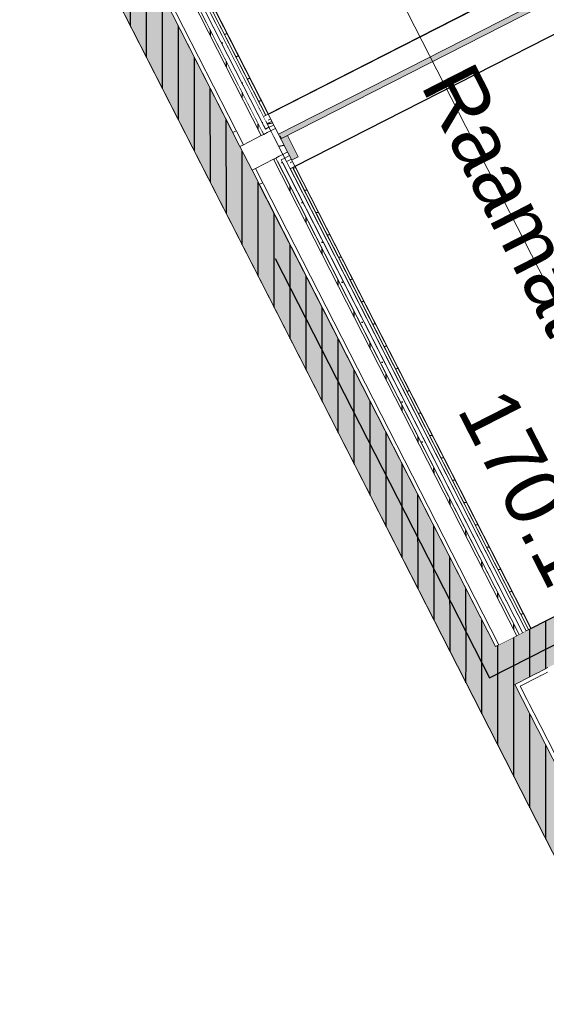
# Model space of a CAD drawing. Header units: metres. Extents: x 538891 to 1080079, y 6588829 to 13178720.
# Tile 527 of 1056: x 539913.66 to 539915.64, y 6589174.04 to 6589177.74. Entities that reach past the tile are written whole.
import ezdxf

# ---------------------------------------------------------------- set-up
doc = ezdxf.new("R2010")
doc.units = ezdxf.units.M
doc.header["$LTSCALE"] = 0.4
doc.linetypes.add('DASHED', pattern=[52.916667, 26.458333, -26.458333])
doc.linetypes.add('Triple Dashed', pattern=[92.604163, 66.145831, -26.458332])
doc.layers.add('AR', color=7, linetype='Continuous')
doc.styles.add('Arial', font='arial.ttf')
pattern_1 = [(90, (0, 0), (-0.06, 0), [])]
pattern_2 = [(10, (0, 0), (-0.015628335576, 0.0886326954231), [])]
pattern_3 = [(0, (0, 0), (0, 0.075), [1e-05, -0.07499])]

msp = doc.modelspace()

# ---------------------------------------------------------------- hatches: boundary and pattern name
at = {"layer": 'AR', "linetype": 'Continuous', "lineweight": 0}
msp.add_hatch(color=7, dxfattribs=at).paths.add_polyline_path([(539914.7104, 6589177.2211), (539914.6695, 6589177.3013), (539914.6473, 6589177.2899), (539914.6427, 6589177.2988), (539914.6205, 6589177.2875), (539914.6659, 6589177.1984)])
at = {"layer": 'AR', "linetype": 'Continuous', "lineweight": 25, "true_color": 0x848484}
h = msp.add_hatch(dxfattribs=at)
h.set_pattern_fill('PLYWOOD_0001', color=252, style=0, pattern_type=2)
h.set_pattern_definition(pattern_1)
h.paths.add_polyline_path([(539915.639, 6589175.2974), (539915.5662, 6589175.4399), (539915.5529, 6589175.433), (539915.6256, 6589175.2905)])
h = msp.add_hatch(dxfattribs=at)
h.set_pattern_fill('PLYWOOD_0001', color=252, style=0, pattern_type=2)
h.set_pattern_definition(pattern_1)
h.paths.add_polyline_path([(539915.6479, 6589175.3019), (539915.5752, 6589175.4444), (539915.5662, 6589175.4399), (539915.639, 6589175.2974)])
h = msp.add_hatch(dxfattribs=at)
h.set_pattern_fill('PLYWOOD_0001', color=252, style=0, pattern_type=2)
h.set_pattern_definition(pattern_1)
h.paths.add_polyline_path([(539915.5232, 6589175.2383), (539915.4505, 6589175.3808), (539915.3079, 6589175.308), (539915.3807, 6589175.1655)])

# ---------------------------------------------------------------- linework, layer by layer
at = {"layer": 'AR', "color": 7, "linetype": 'Continuous', "lineweight": 9}
for p, q in [((539923.0036, 6589179.2358), (539915.5752, 6589175.4444)), ((539914.6205, 6589177.2875), (539914.6427, 6589177.2988)), ((539914.6427, 6589177.2988), (539914.6473, 6589177.2899)), ((539914.6473, 6589177.2899), (539914.6695, 6589177.3013)), ((539914.6695, 6589177.3013), (539914.7104, 6589177.2211)), ((539914.6205, 6589177.2875), (539914.6659, 6589177.1984)), ((539914.6659, 6589177.1984), (539914.7104, 6589177.2211)), ((539915.5306, 6589175.4217), (539915.4638, 6589175.3876)), ((539915.5306, 6589175.4217), (539915.4638, 6589175.3876)), ((539915.5395, 6589175.4262), (539915.5306, 6589175.4217)), ((539915.5395, 6589175.4262), (539915.5306, 6589175.4217)), ((539915.5529, 6589175.433), (539915.5395, 6589175.4262)), ((539915.5529, 6589175.433), (539915.5395, 6589175.4262)), ((539915.5662, 6589175.4399), (539915.5529, 6589175.433)), ((539915.5662, 6589175.4399), (539915.5529, 6589175.433)), ((539915.5752, 6589175.4444), (539915.5662, 6589175.4399)), ((539915.5752, 6589175.4444), (539915.5662, 6589175.4399)), ((539915.5752, 6589175.4444), (539915.5662, 6589175.4399)), ((539915.4638, 6589175.3876), (539915.4505, 6589175.3808)), ((539915.4638, 6589175.3876), (539915.4505, 6589175.3808))]:
    msp.add_line(p, q, dxfattribs=at)
at = {"layer": 'AR', "color": 9, "linetype": 'Continuous', "lineweight": 9, "true_color": 0xc9c5ab, "flags": 128}
msp.add_lwpolyline([(539917.8947, 6589170.24), (539904.8747, 6589195.7494), (539902.8971, 6589199.6239), (539900.6615, 6589198.4828), (539902.639, 6589194.6083), (539907.6222, 6589184.845), (539915.6591, 6589169.0989)], close=True, dxfattribs=at)
at = {"layer": 'AR', "color": 7, "linetype": 'Continuous', "lineweight": 9, "flags": 128}
for points in [[(539917.8947, 6589170.24), (539904.8747, 6589195.7494), (539902.8971, 6589199.6239), (539900.6615, 6589198.4828), (539902.639, 6589194.6083), (539907.6222, 6589184.845), (539915.6591, 6589169.0989)], [(539914.5975, 6589177.3813), (539922.0172, 6589181.1683), (539921.3942, 6589182.3889), (539921.1807, 6589182.2799), (539920.9988, 6589182.6362), (539921.2124, 6589182.7452), (539918.7711, 6589187.5282), (539918.5576, 6589187.4192), (539918.3757, 6589187.7755), (539918.5893, 6589187.8845), (539916.048, 6589192.8634), (539912.7248, 6589199.3744), (539905.2964, 6589195.5829), (539913.9661, 6589178.5976), (539913.9747, 6589178.602)], [(539922.0176, 6589181.1674), (539921.3942, 6589182.3889), (539920.1118, 6589181.7344), (539919.93, 6589182.0907), (539916.0241, 6589180.0971), (539916.2059, 6589179.7408), (539913.8411, 6589178.5338), (539914.4646, 6589177.3123), (539916.6334, 6589178.4193), (539916.633, 6589178.4202), (539916.8289, 6589178.5202), (539916.8294, 6589178.5193), (539919.8533, 6589180.0627), (539919.8531, 6589180.0631), (539920.0491, 6589180.1631), (539920.0492, 6589180.1628)], [(539920.8392, 6589178.1311), (539919.9526, 6589179.868), (539916.9287, 6589178.3246), (539917.8153, 6589176.5877), (539917.6193, 6589176.4877), (539916.7328, 6589178.2246), (539914.564, 6589177.1176), (539915.4505, 6589175.3807)], [(539915.5841, 6589175.449), (539917.6193, 6589176.4877), (539916.7331, 6589178.2241), (539914.6978, 6589177.1853)], [(539914.6337, 6589177.3055), (539914.6428, 6589177.2877), (539915.897, 6589177.9278), (539915.8879, 6589177.9456)]]:
    msp.add_lwpolyline(points, close=True, dxfattribs=at)
at = {"layer": 'AR', "color": 41, "linetype": 'Continuous', "lineweight": 25, "true_color": 0xecd9a6, "flags": 128}
for points in [[(539914.5975, 6589177.3813), (539922.0172, 6589181.1683), (539921.3942, 6589182.3889), (539921.1807, 6589182.2799), (539920.9988, 6589182.6362), (539921.2124, 6589182.7452), (539918.7711, 6589187.5282), (539918.5576, 6589187.4192), (539918.3757, 6589187.7755), (539918.5893, 6589187.8845), (539916.048, 6589192.8634), (539912.7248, 6589199.3744), (539905.2964, 6589195.5829), (539913.9661, 6589178.5976), (539913.9747, 6589178.602)], [(539915.5841, 6589175.449), (539917.6193, 6589176.4877), (539916.7331, 6589178.2241), (539914.6978, 6589177.1853)]]:
    msp.add_lwpolyline(points, close=True, dxfattribs=at)
at = {"layer": 'AR', "color": 7, "linetype": 'Continuous', "true_color": 0xe2f3f5}
msp.add_solid([(539914.6337, 6589177.3055), (539914.6428, 6589177.2877), (539915.8879, 6589177.9456), (539915.897, 6589177.9278)], dxfattribs=at)
at = {"layer": 'AR', "color": 254, "linetype": 'Continuous', "true_color": 0xcccccc}
for points in [[(539915.639, 6589175.2974), (539915.5662, 6589175.4399), (539915.6256, 6589175.2905), (539915.5529, 6589175.433)], [(539915.6479, 6589175.3019), (539915.5752, 6589175.4444), (539915.639, 6589175.2974), (539915.5662, 6589175.4399)], [(539915.5232, 6589175.2383), (539915.4505, 6589175.3808), (539915.3807, 6589175.1655), (539915.3079, 6589175.308)]]:
    msp.add_solid(points, dxfattribs=at)

# ---------------------------------------------------------------- texts
at = {"layer": 'AR', "color": 7, "char_height": 0.22, "attachment_point": 1, "rotation": 297.0398, "line_spacing_factor": 1.004016, "style": 'Arial'}
for s, insert in [('Raamatukogu', (539915.3634, 6589177.5914)), ('170.1', (539915.5004, 6589176.3724))]:
    msp.add_mtext(s, dxfattribs=dict(at, insert=insert))

# ---------------------------------------------------------------- next in the draw order: wipeouts: each hides what was drawn before it
at = {"color": 255, "linetype": 'Continuous', "lineweight": 5}
for points in [[(539914.5976, 6589177.3818), (539913.9749, 6589178.6017), (539913.966, 6589178.5972), (539914.5887, 6589177.3772)], [(539914.6976, 6589177.1858), (539914.6885, 6589177.2036), (539914.6796, 6589177.1991), (539914.6887, 6589177.1813)], [(539915.6443, 6589175.199), (539915.6102, 6589175.2658), (539915.5434, 6589175.2317), (539915.5775, 6589175.1649)]]:
    msp.add_wipeout(points, dxfattribs=at).dxf.layer = 'AR'

# ---------------------------------------------------------------- next in the draw order: hatches: boundary and pattern name
at = {"layer": 'AR', "linetype": 'Continuous', "lineweight": 25, "true_color": 0x808080}
h = msp.add_hatch(dxfattribs=at)
h.set_pattern_fill('WOOD_0001_1', color=8, style=0, pattern_type=2)
h.set_pattern_definition(pattern_2)
h.paths.add_polyline_path([(539914.5976, 6589177.3818), (539913.9749, 6589178.6017), (539913.966, 6589178.5972), (539914.5887, 6589177.3772)])
h = msp.add_hatch(dxfattribs=at)
h.set_pattern_fill('WOOD_0001_1', color=8, style=0, pattern_type=2)
h.set_pattern_definition(pattern_2)
h.paths.add_polyline_path([(539914.6976, 6589177.1858), (539914.6885, 6589177.2036), (539914.6796, 6589177.1991), (539914.6887, 6589177.1813)])
at = {"layer": 'AR', "linetype": 'Continuous', "lineweight": 25, "true_color": 0x848484}
h = msp.add_hatch(dxfattribs=at)
h.set_pattern_fill('PLYWOOD_0001', color=252, style=0, pattern_type=2)
h.set_pattern_definition(pattern_1)
h.paths.add_polyline_path([(539915.5366, 6589175.2451), (539915.4638, 6589175.3876), (539915.4505, 6589175.3808), (539915.5232, 6589175.2383)])

# ---------------------------------------------------------------- next in the draw order: linework, layer by layer
at = {"layer": 'AR', "color": 7, "linetype": 'Continuous', "lineweight": 9}
for p, q in [((539915.5434, 6589175.2317), (539915.6102, 6589175.2658)), ((539915.5232, 6589175.2383), (539915.5366, 6589175.2451)), ((539915.5232, 6589175.2383), (539915.5366, 6589175.2451))]:
    msp.add_line(p, q, dxfattribs=at)
at = {"layer": 'AR', "color": 254, "linetype": 'Continuous', "true_color": 0xcccccc}
msp.add_solid([(539915.5366, 6589175.2451), (539915.4638, 6589175.3876), (539915.5232, 6589175.2383), (539915.4505, 6589175.3808)], dxfattribs=at)

# ---------------------------------------------------------------- next in the draw order: wipeouts: each hides what was drawn before it
at = {"color": 255, "linetype": 'Continuous', "lineweight": 5}
msp.add_wipeout([(539915.5775, 6589175.1649), (539916.0275, 6589174.2831), (539916.0943, 6589174.3172), (539915.6443, 6589175.199)], dxfattribs=at).dxf.layer = 'AR'

# ---------------------------------------------------------------- next in the draw order: hatches: boundary and pattern name
at = {"layer": 'AR', "linetype": 'Continuous', "lineweight": 0, "true_color": 0xcccccc}
msp.add_hatch(color=254, dxfattribs=at).paths.add_polyline_path([(539915.8717, 6589174.2036), (539915.9536, 6589174.2454), (539916.0142, 6589174.2763), (539915.5232, 6589175.2383), (539915.3807, 6589175.1655)])
at = {"layer": 'AR', "linetype": 'Continuous', "lineweight": 25, "true_color": 0x848484}
h = msp.add_hatch(dxfattribs=at)
h.set_pattern_fill('PLYWOOD_0001', color=252, style=0, pattern_type=2)
h.set_pattern_definition(pattern_1)
h.paths.add_polyline_path([(539915.8717, 6589174.2036), (539915.9536, 6589174.2454), (539916.0142, 6589174.2763), (539915.5232, 6589175.2383), (539915.3807, 6589175.1655)])

# ---------------------------------------------------------------- next in the draw order: linework, layer by layer
at = {"layer": 'AR', "color": 7, "linetype": 'Continuous', "lineweight": 9}
for p, q in [((539915.3079, 6589175.308), (539915.8717, 6589174.2036)), ((539916.0142, 6589174.2763), (539915.5232, 6589175.2383)), ((539916.0275, 6589174.2831), (539915.5434, 6589175.2317))]:
    msp.add_line(p, q, dxfattribs=at)

# ---------------------------------------------------------------- next in the draw order: wipeouts: each hides what was drawn before it
at = {"color": 255, "linetype": 'Continuous', "lineweight": 5}
msp.add_wipeout([(539914.6067, 6589177.3639), (539914.5976, 6589177.3818), (539914.5887, 6589177.3772), (539914.5977, 6589177.3594)], dxfattribs=at).dxf.layer = 'AR'

# ---------------------------------------------------------------- next in the draw order: hatches: boundary and pattern name
at = {"layer": 'AR', "linetype": 'Continuous', "lineweight": 25, "true_color": 0x808080}
h = msp.add_hatch(dxfattribs=at)
h.set_pattern_fill('WOOD_0001_1', color=8, style=0, pattern_type=2)
h.set_pattern_definition(pattern_2)
h.paths.add_polyline_path([(539914.6067, 6589177.3639), (539914.5976, 6589177.3818), (539914.5887, 6589177.3772), (539914.5977, 6589177.3594)])

# ---------------------------------------------------------------- next in the draw order: wipeouts: each hides what was drawn before it
at = {"color": 255, "linetype": 'Continuous', "lineweight": 5}
msp.add_wipeout([(539915.6799, 6589175.2172), (539915.6458, 6589175.284), (539915.6324, 6589175.2772), (539915.6665, 6589175.2104)], dxfattribs=at).dxf.layer = 'AR'

# ---------------------------------------------------------------- next in the draw order: hatches: boundary and pattern name
at = {"layer": 'AR', "linetype": 'Continuous', "lineweight": 25, "true_color": 0x848484}
h = msp.add_hatch(dxfattribs=at)
h.set_pattern_fill('PLYWOOD_0001', color=252, style=0, pattern_type=2)
h.set_pattern_definition(pattern_1)
h.paths.add_polyline_path([(539923.0036, 6589179.2358), (539915.5752, 6589175.4444), (539915.6479, 6589175.3019), (539923.0763, 6589179.0933)])
h = msp.add_hatch(dxfattribs=at)
h.set_pattern_fill('PLYWOOD_0001', color=252, style=0, pattern_type=2)
h.set_pattern_definition(pattern_1)
h.paths.add_polyline_path([(539915.6256, 6589175.2905), (539915.5529, 6589175.433), (539915.5395, 6589175.4262), (539915.6123, 6589175.2837)])

# ---------------------------------------------------------------- next in the draw order: linework, layer by layer
at = {"layer": 'AR', "color": 7, "linetype": 'Continuous', "lineweight": 9}
msp.add_line((539915.639, 6589175.2974), (539915.6479, 6589175.3019), dxfattribs=at)
at = {"layer": 'AR', "color": 254, "linetype": 'Continuous', "true_color": 0xcccccc}
for points in [[(539923.0036, 6589179.2358), (539915.5752, 6589175.4444), (539923.0763, 6589179.0933), (539915.6479, 6589175.3019)], [(539915.6256, 6589175.2905), (539915.5529, 6589175.433), (539915.6123, 6589175.2837), (539915.5395, 6589175.4262)]]:
    msp.add_solid(points, dxfattribs=at)

# ---------------------------------------------------------------- next in the draw order: wipeouts: each hides what was drawn before it
at = {"color": 255, "linetype": 'Continuous', "lineweight": 5}
msp.add_wipeout([(539914.5977, 6589177.3594), (539913.966, 6589178.5972), (539913.9571, 6589178.5926), (539914.5888, 6589177.3549)], dxfattribs=at).dxf.layer = 'AR'

# ---------------------------------------------------------------- next in the draw order: wipeouts: each hides what was drawn before it
for points in [[(539914.6023, 6589177.3505), (539914.5977, 6589177.3594), (539914.5888, 6589177.3549), (539914.5934, 6589177.346)], [(539915.6665, 6589175.2104), (539915.6324, 6589175.2772), (539915.6191, 6589175.2704), (539915.6532, 6589175.2036)]]:
    msp.add_wipeout(points, dxfattribs=at).dxf.layer = 'AR'

# ---------------------------------------------------------------- next in the draw order: hatches: boundary and pattern name
at = {"layer": 'AR', "linetype": 'Continuous', "lineweight": 25, "true_color": 0x848484}
h = msp.add_hatch(dxfattribs=at)
h.set_pattern_fill('PLYWOOD_0001', color=252, style=0, pattern_type=2)
h.set_pattern_definition(pattern_1)
h.paths.add_polyline_path([(539915.6123, 6589175.2837), (539915.5395, 6589175.4262), (539915.5306, 6589175.4217), (539915.6034, 6589175.2792)])

# ---------------------------------------------------------------- next in the draw order: linework, layer by layer
at = {"layer": 'AR', "color": 7, "linetype": 'Continuous', "lineweight": 9}
msp.add_line((539915.6256, 6589175.2905), (539915.639, 6589175.2974), dxfattribs=at)
at = {"layer": 'AR', "color": 254, "linetype": 'Continuous', "true_color": 0xcccccc}
msp.add_solid([(539915.6123, 6589175.2837), (539915.5395, 6589175.4262), (539915.6034, 6589175.2792), (539915.5306, 6589175.4217)], dxfattribs=at)

# ---------------------------------------------------------------- next in the draw order: wipeouts: each hides what was drawn before it
at = {"color": 255, "linetype": 'Continuous', "lineweight": 5}
msp.add_wipeout([(539914.5934, 6589177.346), (539913.9571, 6589178.5926), (539913.9437, 6589178.5858), (539914.58, 6589177.3391)], dxfattribs=at).dxf.layer = 'AR'

# ---------------------------------------------------------------- next in the draw order: hatches: boundary and pattern name
at = {"layer": 'AR', "linetype": 'Continuous', "lineweight": 25, "true_color": 0x848484}
h = msp.add_hatch(dxfattribs=at)
h.set_pattern_fill('GYPSUM_0001', color=252, style=0, pattern_type=2)
h.set_pattern_definition(pattern_3)
h.paths.add_polyline_path([(539914.5934, 6589177.346), (539913.9571, 6589178.5926), (539913.9437, 6589178.5858), (539914.58, 6589177.3391)])

# ---------------------------------------------------------------- next in the draw order: wipeouts: each hides what was drawn before it
at = {"color": 255, "linetype": 'Continuous', "lineweight": 5}
for points in [[(539914.6887, 6589177.1813), (539915.5752, 6589175.4444), (539915.5841, 6589175.449), (539914.6976, 6589177.1858)], [(539915.6532, 6589175.2036), (539915.6191, 6589175.2704), (539915.6102, 6589175.2658), (539915.6443, 6589175.199)]]:
    msp.add_wipeout(points, dxfattribs=at).dxf.layer = 'AR'

# ---------------------------------------------------------------- next in the draw order: hatches: boundary and pattern name
at = {"layer": 'AR', "linetype": 'Continuous', "lineweight": 25, "true_color": 0x808080}
h = msp.add_hatch(dxfattribs=at)
h.set_pattern_fill('WOOD_0001_1', color=8, style=0, pattern_type=2)
h.set_pattern_definition(pattern_2)
h.paths.add_polyline_path([(539914.6887, 6589177.1813), (539915.5752, 6589175.4444), (539915.5841, 6589175.449), (539914.6976, 6589177.1858)])
at = {"layer": 'AR', "linetype": 'Continuous', "lineweight": 25, "true_color": 0x848484}
h = msp.add_hatch(dxfattribs=at)
h.set_pattern_fill('PLYWOOD_0001', color=252, style=0, pattern_type=2)
h.set_pattern_definition(pattern_1)
h.paths.add_polyline_path([(539915.6034, 6589175.2792), (539915.5306, 6589175.4217), (539915.4638, 6589175.3876), (539915.5366, 6589175.2451)])

# ---------------------------------------------------------------- next in the draw order: linework, layer by layer
at = {"layer": 'AR', "color": 7, "linetype": 'Continuous', "lineweight": 9}
for p, q in [((539915.5366, 6589175.2451), (539915.6034, 6589175.2792)), ((539915.5434, 6589175.2317), (539915.6102, 6589175.2658)), ((539915.6034, 6589175.2792), (539915.6123, 6589175.2837)), ((539915.6102, 6589175.2658), (539915.6191, 6589175.2704)), ((539915.6123, 6589175.2837), (539915.6256, 6589175.2905)), ((539915.6191, 6589175.2704), (539915.6324, 6589175.2772)), ((539915.6324, 6589175.2772), (539915.6458, 6589175.284))]:
    msp.add_line(p, q, dxfattribs=at)
at = {"layer": 'AR', "color": 254, "linetype": 'Continuous', "true_color": 0xcccccc}
msp.add_solid([(539915.6034, 6589175.2792), (539915.5306, 6589175.4217), (539915.5366, 6589175.2451), (539915.4638, 6589175.3876)], dxfattribs=at)

# ---------------------------------------------------------------- next in the draw order: wipeouts: each hides what was drawn before it
at = {"color": 255, "linetype": 'Continuous', "lineweight": 5}
msp.add_wipeout([(539914.6002, 6589177.3326), (539914.5934, 6589177.346), (539914.58, 6589177.3391), (539914.5868, 6589177.3258)], dxfattribs=at).dxf.layer = 'AR'

# ---------------------------------------------------------------- next in the draw order: hatches: boundary and pattern name
at = {"layer": 'AR', "linetype": 'Continuous', "lineweight": 25, "true_color": 0x848484}
h = msp.add_hatch(dxfattribs=at)
h.set_pattern_fill('GYPSUM_0001', color=252, style=0, pattern_type=2)
h.set_pattern_definition(pattern_3)
h.paths.add_polyline_path([(539914.6002, 6589177.3326), (539914.5934, 6589177.346), (539914.58, 6589177.3391), (539914.5868, 6589177.3258)])

# ---------------------------------------------------------------- next in the draw order: wipeouts: each hides what was drawn before it
at = {"color": 255, "linetype": 'Continuous', "lineweight": 5}
msp.add_wipeout([(539914.6796, 6589177.1991), (539914.675, 6589177.208), (539914.6661, 6589177.2034), (539914.6707, 6589177.1945)], dxfattribs=at).dxf.layer = 'AR'

# ---------------------------------------------------------------- next in the draw order: wipeouts: each hides what was drawn before it
for points in [[(539914.5868, 6589177.3258), (539913.9437, 6589178.5858), (539913.9304, 6589178.579), (539914.5735, 6589177.319)], [(539914.6707, 6589177.1945), (539915.5662, 6589175.4399), (539915.5752, 6589175.4444), (539914.6796, 6589177.1991)]]:
    msp.add_wipeout(points, dxfattribs=at).dxf.layer = 'AR'

# ---------------------------------------------------------------- next in the draw order: hatches: boundary and pattern name
at = {"layer": 'AR', "linetype": 'Continuous', "lineweight": 25, "true_color": 0x848484}
h = msp.add_hatch(dxfattribs=at)
h.set_pattern_fill('GYPSUM_0001', color=252, style=0, pattern_type=2)
h.set_pattern_definition(pattern_3)
h.paths.add_polyline_path([(539914.5868, 6589177.3258), (539913.9437, 6589178.5858), (539913.9304, 6589178.579), (539914.5735, 6589177.319)])

# ---------------------------------------------------------------- next in the draw order: wipeouts: each hides what was drawn before it
at = {"color": 255, "linetype": 'Continuous', "lineweight": 5}
msp.add_wipeout([(539914.6661, 6589177.2034), (539914.6593, 6589177.2168), (539914.6459, 6589177.21), (539914.6528, 6589177.1966)], dxfattribs=at).dxf.layer = 'AR'

# ---------------------------------------------------------------- next in the draw order: hatches: boundary and pattern name
at = {"layer": 'AR', "linetype": 'Continuous', "lineweight": 25, "true_color": 0x848484}
h = msp.add_hatch(dxfattribs=at)
h.set_pattern_fill('GYPSUM_0001', color=252, style=0, pattern_type=2)
h.set_pattern_definition(pattern_3)
h.paths.add_polyline_path([(539914.6661, 6589177.2034), (539914.6593, 6589177.2168), (539914.6459, 6589177.21), (539914.6528, 6589177.1966)])

# ---------------------------------------------------------------- next in the draw order: wipeouts: each hides what was drawn before it
at = {"color": 255, "linetype": 'Continuous', "lineweight": 5}
msp.add_wipeout([(539914.5937, 6589177.3124), (539914.5868, 6589177.3258), (539914.5735, 6589177.319), (539914.5803, 6589177.3056)], dxfattribs=at).dxf.layer = 'AR'

# ---------------------------------------------------------------- next in the draw order: hatches: boundary and pattern name
at = {"layer": 'AR', "linetype": 'Continuous', "lineweight": 25, "true_color": 0x848484}
h = msp.add_hatch(dxfattribs=at)
h.set_pattern_fill('GYPSUM_0001', color=252, style=0, pattern_type=2)
h.set_pattern_definition(pattern_3)
h.paths.add_polyline_path([(539914.5937, 6589177.3124), (539914.5868, 6589177.3258), (539914.5735, 6589177.319), (539914.5803, 6589177.3056)])

# ---------------------------------------------------------------- next in the draw order: wipeouts: each hides what was drawn before it
at = {"color": 255, "linetype": 'Continuous', "lineweight": 5}
msp.add_wipeout([(539914.6528, 6589177.1966), (539915.5529, 6589175.4331), (539915.5662, 6589175.4399), (539914.6661, 6589177.2034)], dxfattribs=at).dxf.layer = 'AR'

# ---------------------------------------------------------------- next in the draw order: hatches: boundary and pattern name
at = {"layer": 'AR', "linetype": 'Continuous', "lineweight": 25, "true_color": 0x848484}
h = msp.add_hatch(dxfattribs=at)
h.set_pattern_fill('GYPSUM_0001', color=252, style=0, pattern_type=2)
h.set_pattern_definition(pattern_3)
h.paths.add_polyline_path([(539914.6528, 6589177.1966), (539915.5529, 6589175.4331), (539915.5662, 6589175.4399), (539914.6661, 6589177.2034)])

# ---------------------------------------------------------------- next in the draw order: wipeouts: each hides what was drawn before it
at = {"color": 255, "linetype": 'Continuous', "lineweight": 5}
msp.add_wipeout([(539914.5803, 6589177.3056), (539913.9304, 6589178.579), (539913.9215, 6589178.5744), (539914.5714, 6589177.3011)], dxfattribs=at).dxf.layer = 'AR'

# ---------------------------------------------------------------- next in the draw order: hatches: boundary and pattern name
at = {"layer": 'AR', "linetype": 'Continuous', "lineweight": 25, "true_color": 0x848484}
h = msp.add_hatch(dxfattribs=at)
h.set_pattern_fill('PLYWOOD_0001', color=252, style=0, pattern_type=2)
h.set_pattern_definition(pattern_1)
h.paths.add_polyline_path([(539914.5803, 6589177.3056), (539913.9304, 6589178.579), (539913.9215, 6589178.5744), (539914.5714, 6589177.3011)])

# ---------------------------------------------------------------- next in the draw order: linework, layer by layer
at = {"layer": 'AR', "color": 7, "linetype": 'Continuous', "lineweight": 9}
for p, q in [((539914.6023, 6589177.3505), (539914.5934, 6589177.346)), ((539914.6067, 6589177.3639), (539914.5977, 6589177.3594))]:
    msp.add_line(p, q, dxfattribs=at)

# ---------------------------------------------------------------- next in the draw order: wipeouts: each hides what was drawn before it
at = {"color": 255, "linetype": 'Continuous', "lineweight": 5}
msp.add_wipeout([(539914.6459, 6589177.21), (539914.6391, 6589177.2233), (539914.6258, 6589177.2165), (539914.6326, 6589177.2032)], dxfattribs=at).dxf.layer = 'AR'

# ---------------------------------------------------------------- next in the draw order: hatches: boundary and pattern name
at = {"layer": 'AR', "linetype": 'Continuous', "lineweight": 25, "true_color": 0x848484}
h = msp.add_hatch(dxfattribs=at)
h.set_pattern_fill('GYPSUM_0001', color=252, style=0, pattern_type=2)
h.set_pattern_definition(pattern_3)
h.paths.add_polyline_path([(539914.6459, 6589177.21), (539914.6391, 6589177.2233), (539914.6258, 6589177.2165), (539914.6326, 6589177.2032)])

# ---------------------------------------------------------------- next in the draw order: wipeouts: each hides what was drawn before it
at = {"color": 255, "linetype": 'Continuous', "lineweight": 5}
msp.add_wipeout([(539914.5714, 6589177.3011), (539913.9215, 6589178.5744), (539913.8546, 6589178.5403), (539914.5046, 6589177.267)], dxfattribs=at).dxf.layer = 'AR'

# ---------------------------------------------------------------- next in the draw order: linework, layer by layer
at = {"layer": 'AR', "color": 7, "linetype": 'Continuous', "lineweight": 9}
for p, q in [((539914.5934, 6589177.346), (539913.9571, 6589178.5926)), ((539914.5977, 6589177.3594), (539913.966, 6589178.5972)), ((539914.5976, 6589177.3818), (539913.9749, 6589178.6017)), ((539914.5714, 6589177.3011), (539913.9215, 6589178.5744)), ((539914.5803, 6589177.3056), (539913.9304, 6589178.579)), ((539914.5868, 6589177.3258), (539913.9437, 6589178.5858)), ((539914.4912, 6589177.2602), (539913.8413, 6589178.5335)), ((539914.5046, 6589177.267), (539913.8546, 6589178.5403)), ((539914.5714, 6589177.3011), (539914.5046, 6589177.267)), ((539914.5803, 6589177.3056), (539914.5714, 6589177.3011)), ((539914.5937, 6589177.3124), (539914.5803, 6589177.3056)), ((539914.6002, 6589177.3326), (539914.5868, 6589177.3258)), ((539914.5046, 6589177.267), (539914.4912, 6589177.2602))]:
    msp.add_line(p, q, dxfattribs=at)

# ---------------------------------------------------------------- next in the draw order: wipeouts: each hides what was drawn before it
at = {"color": 255, "linetype": 'Continuous', "lineweight": 5}
msp.add_wipeout([(539914.6326, 6589177.2032), (539915.5395, 6589175.4262), (539915.5529, 6589175.4331), (539914.6459, 6589177.21)], dxfattribs=at).dxf.layer = 'AR'

# ---------------------------------------------------------------- next in the draw order: hatches: boundary and pattern name
at = {"layer": 'AR', "linetype": 'Continuous', "lineweight": 25, "true_color": 0x848484}
h = msp.add_hatch(dxfattribs=at)
h.set_pattern_fill('GYPSUM_0001', color=252, style=0, pattern_type=2)
h.set_pattern_definition(pattern_3)
h.paths.add_polyline_path([(539914.6326, 6589177.2032), (539915.5395, 6589175.4262), (539915.5529, 6589175.4331), (539914.6459, 6589177.21)])

# ---------------------------------------------------------------- next in the draw order: linework, layer by layer
at = {"layer": 'AR', "color": 7, "linetype": 'Continuous', "lineweight": 9}
msp.add_line((539915.5662, 6589175.4399), (539915.5841, 6589175.449), dxfattribs=at)

# ---------------------------------------------------------------- next in the draw order: wipeouts: each hides what was drawn before it
at = {"color": 255, "linetype": 'Continuous', "lineweight": 5}
msp.add_wipeout([(539914.6169, 6589177.212), (539915.5306, 6589175.4217), (539915.5395, 6589175.4262), (539914.6258, 6589177.2165)], dxfattribs=at).dxf.layer = 'AR'

# ---------------------------------------------------------------- next in the draw order: hatches: boundary and pattern name
at = {"layer": 'AR', "linetype": 'Continuous', "lineweight": 25, "true_color": 0x848484}
h = msp.add_hatch(dxfattribs=at)
h.set_pattern_fill('PLYWOOD_0001', color=252, style=0, pattern_type=2)
h.set_pattern_definition(pattern_1)
h.paths.add_polyline_path([(539914.6169, 6589177.212), (539915.5306, 6589175.4217), (539915.5395, 6589175.4262), (539914.6258, 6589177.2165)])

# ---------------------------------------------------------------- next in the draw order: wipeouts: each hides what was drawn before it
at = {"color": 255, "linetype": 'Continuous', "lineweight": 5}
msp.add_wipeout([(539914.55, 6589177.1779), (539915.4638, 6589175.3876), (539915.5306, 6589175.4217), (539914.6169, 6589177.212)], dxfattribs=at).dxf.layer = 'AR'

# ---------------------------------------------------------------- next in the draw order: hatches: boundary and pattern name
at = {"layer": 'AR', "linetype": 'Continuous', "lineweight": 25, "true_color": 0x848484}
h = msp.add_hatch(dxfattribs=at)
h.set_pattern_fill('PLYWOOD_0001', color=252, style=0, pattern_type=2)
h.set_pattern_definition(pattern_1)
h.paths.add_polyline_path([(539913.6988, 6589178.4608), (539915.3079, 6589175.308), (539915.4505, 6589175.3808), (539913.8413, 6589178.5335)])

# ---------------------------------------------------------------- next in the draw order: linework, layer by layer
at = {"layer": 'AR', "color": 235, "linetype": 'DASHED', "lineweight": 25, "true_color": 0xa6447a}
msp.add_line((539915.4282, 6589175.2631), (539924.988, 6589180.1424), dxfattribs=at)
at = {"layer": 'AR', "color": 7, "linetype": 'Continuous', "lineweight": 9}
for p, q in [((539913.6988, 6589178.4608), (539915.3079, 6589175.308)), ((539914.4912, 6589177.2602), (539914.5367, 6589177.1711)), ((539914.6258, 6589177.2165), (539914.6391, 6589177.2233)), ((539914.55, 6589177.1779), (539914.6169, 6589177.212)), ((539914.6169, 6589177.212), (539914.6258, 6589177.2165)), ((539915.5306, 6589175.4217), (539914.6169, 6589177.212)), ((539915.5395, 6589175.4262), (539914.6258, 6589177.2165)), ((539914.6459, 6589177.21), (539914.6593, 6589177.2168)), ((539915.5529, 6589175.4331), (539914.6459, 6589177.21)), ((539914.6661, 6589177.2034), (539914.675, 6589177.208)), ((539915.5662, 6589175.4399), (539914.6661, 6589177.2034)), ((539914.6796, 6589177.1991), (539914.6885, 6589177.2036)), ((539915.5752, 6589175.4444), (539914.6796, 6589177.1991)), ((539915.5841, 6589175.449), (539914.6976, 6589177.1858)), ((539914.5367, 6589177.1711), (539914.55, 6589177.1779)), ((539915.4505, 6589175.3808), (539914.5367, 6589177.1711)), ((539915.4638, 6589175.3876), (539914.55, 6589177.1779))]:
    msp.add_line(p, q, dxfattribs=at)
at = {"layer": 'AR', "color": 254, "linetype": 'Continuous', "true_color": 0xcccccc}
msp.add_solid([(539913.6988, 6589178.4608), (539915.3079, 6589175.308), (539913.8413, 6589178.5335), (539915.4505, 6589175.3808)], dxfattribs=at)

# ---------------------------------------------------------------- next in the draw order: wipeouts: each hides what was drawn before it
at = {"color": 255, "linetype": 'Continuous', "lineweight": 5}
msp.add_wipeout([(539914.6112, 6589177.355), (539914.6067, 6589177.3639), (539914.5977, 6589177.3594), (539914.6023, 6589177.3505)], dxfattribs=at).dxf.layer = 'AR'

# ---------------------------------------------------------------- next in the draw order: wipeouts: each hides what was drawn before it
msp.add_wipeout([(539914.618, 6589177.3417), (539914.6112, 6589177.355), (539914.6023, 6589177.3505), (539914.6091, 6589177.3371)], dxfattribs=at).dxf.layer = 'AR'

# ---------------------------------------------------------------- next in the draw order: hatches: boundary and pattern name
at = {"layer": 'AR', "linetype": 'Continuous', "lineweight": 25, "true_color": 0x848484}
h = msp.add_hatch(dxfattribs=at)
h.set_pattern_fill('GYPSUM_0001', color=252, style=0, pattern_type=2)
h.set_pattern_definition(pattern_3)
h.paths.add_polyline_path([(539914.618, 6589177.3417), (539914.6112, 6589177.355), (539914.6023, 6589177.3505), (539914.6091, 6589177.3371)])

# ---------------------------------------------------------------- next in the draw order: wipeouts: each hides what was drawn before it
at = {"color": 255, "linetype": 'Continuous', "lineweight": 5}
msp.add_wipeout([(539914.6248, 6589177.3283), (539914.618, 6589177.3417), (539914.6091, 6589177.3371), (539914.6159, 6589177.3238)], dxfattribs=at).dxf.layer = 'AR'

# ---------------------------------------------------------------- next in the draw order: hatches: boundary and pattern name
at = {"layer": 'AR', "linetype": 'Continuous', "lineweight": 25, "true_color": 0x848484}
h = msp.add_hatch(dxfattribs=at)
h.set_pattern_fill('GYPSUM_0001', color=252, style=0, pattern_type=2)
h.set_pattern_definition(pattern_3)
h.paths.add_polyline_path([(539914.6248, 6589177.3283), (539914.618, 6589177.3417), (539914.6091, 6589177.3371), (539914.6159, 6589177.3238)])

# ---------------------------------------------------------------- next in the draw order: wipeouts: each hides what was drawn before it
at = {"color": 255, "linetype": 'Continuous', "lineweight": 5}
msp.add_wipeout([(539914.6703, 6589177.2393), (539914.6248, 6589177.3283), (539914.6159, 6589177.3238), (539914.6614, 6589177.2347)], dxfattribs=at).dxf.layer = 'AR'

# ---------------------------------------------------------------- next in the draw order: wipeouts: each hides what was drawn before it
for points in [[(539914.6091, 6589177.3371), (539914.6023, 6589177.3505), (539914.5934, 6589177.346), (539914.6002, 6589177.3326)], [(539914.6771, 6589177.2259), (539914.6703, 6589177.2393), (539914.6614, 6589177.2347), (539914.6682, 6589177.2213)]]:
    msp.add_wipeout(points, dxfattribs=at).dxf.layer = 'AR'

# ---------------------------------------------------------------- next in the draw order: hatches: boundary and pattern name
at = {"layer": 'AR', "linetype": 'Continuous', "lineweight": 25, "true_color": 0x848484}
h = msp.add_hatch(dxfattribs=at)
h.set_pattern_fill('GYPSUM_0001', color=252, style=0, pattern_type=2)
h.set_pattern_definition(pattern_3)
h.paths.add_polyline_path([(539914.6091, 6589177.3371), (539914.6023, 6589177.3505), (539914.5934, 6589177.346), (539914.6002, 6589177.3326)])
h = msp.add_hatch(dxfattribs=at)
h.set_pattern_fill('GYPSUM_0001', color=252, style=0, pattern_type=2)
h.set_pattern_definition(pattern_3)
h.paths.add_polyline_path([(539914.6771, 6589177.2259), (539914.6703, 6589177.2393), (539914.6614, 6589177.2347), (539914.6682, 6589177.2213)])

# ---------------------------------------------------------------- next in the draw order: wipeouts: each hides what was drawn before it
at = {"color": 255, "linetype": 'Continuous', "lineweight": 5}
for points in [[(539914.6159, 6589177.3238), (539914.6091, 6589177.3371), (539914.6002, 6589177.3326), (539914.607, 6589177.3192)], [(539914.6839, 6589177.2125), (539914.6771, 6589177.2259), (539914.6682, 6589177.2213), (539914.675, 6589177.208)]]:
    msp.add_wipeout(points, dxfattribs=at).dxf.layer = 'AR'

# ---------------------------------------------------------------- next in the draw order: hatches: boundary and pattern name
at = {"layer": 'AR', "linetype": 'Continuous', "lineweight": 25, "true_color": 0x848484}
h = msp.add_hatch(dxfattribs=at)
h.set_pattern_fill('GYPSUM_0001', color=252, style=0, pattern_type=2)
h.set_pattern_definition(pattern_3)
h.paths.add_polyline_path([(539914.6159, 6589177.3238), (539914.6091, 6589177.3371), (539914.6002, 6589177.3326), (539914.607, 6589177.3192)])
h = msp.add_hatch(dxfattribs=at)
h.set_pattern_fill('GYPSUM_0001', color=252, style=0, pattern_type=2)
h.set_pattern_definition(pattern_3)
h.paths.add_polyline_path([(539914.6839, 6589177.2125), (539914.6771, 6589177.2259), (539914.6682, 6589177.2213), (539914.675, 6589177.208)])

# ---------------------------------------------------------------- next in the draw order: wipeouts: each hides what was drawn before it
at = {"color": 255, "linetype": 'Continuous', "lineweight": 5}
msp.add_wipeout([(539914.6885, 6589177.2036), (539914.6839, 6589177.2125), (539914.675, 6589177.208), (539914.6796, 6589177.1991)], dxfattribs=at).dxf.layer = 'AR'

# ---------------------------------------------------------------- next in the draw order: wipeouts: each hides what was drawn before it
msp.add_wipeout([(539914.6614, 6589177.2347), (539914.6159, 6589177.3238), (539914.607, 6589177.3192), (539914.6525, 6589177.2302)], dxfattribs=at).dxf.layer = 'AR'

# ---------------------------------------------------------------- next in the draw order: wipeouts: each hides what was drawn before it
for points in [[(539914.607, 6589177.3192), (539914.6002, 6589177.3326), (539914.5868, 6589177.3258), (539914.5937, 6589177.3124)], [(539914.6682, 6589177.2213), (539914.6614, 6589177.2347), (539914.6525, 6589177.2302), (539914.6593, 6589177.2168)]]:
    msp.add_wipeout(points, dxfattribs=at).dxf.layer = 'AR'

# ---------------------------------------------------------------- next in the draw order: hatches: boundary and pattern name
at = {"layer": 'AR', "linetype": 'Continuous', "lineweight": 25, "true_color": 0x848484}
h = msp.add_hatch(dxfattribs=at)
h.set_pattern_fill('GYPSUM_0001', color=252, style=0, pattern_type=2)
h.set_pattern_definition(pattern_3)
h.paths.add_polyline_path([(539914.607, 6589177.3192), (539914.6002, 6589177.3326), (539914.5868, 6589177.3258), (539914.5937, 6589177.3124)])
h = msp.add_hatch(dxfattribs=at)
h.set_pattern_fill('GYPSUM_0001', color=252, style=0, pattern_type=2)
h.set_pattern_definition(pattern_3)
h.paths.add_polyline_path([(539914.6682, 6589177.2213), (539914.6614, 6589177.2347), (539914.6525, 6589177.2302), (539914.6593, 6589177.2168)])

# ---------------------------------------------------------------- next in the draw order: wipeouts: each hides what was drawn before it
at = {"color": 255, "linetype": 'Continuous', "lineweight": 5}
msp.add_wipeout([(539914.675, 6589177.208), (539914.6682, 6589177.2213), (539914.6593, 6589177.2168), (539914.6661, 6589177.2034)], dxfattribs=at).dxf.layer = 'AR'

# ---------------------------------------------------------------- next in the draw order: hatches: boundary and pattern name
at = {"layer": 'AR', "linetype": 'Continuous', "lineweight": 25, "true_color": 0x848484}
h = msp.add_hatch(dxfattribs=at)
h.set_pattern_fill('GYPSUM_0001', color=252, style=0, pattern_type=2)
h.set_pattern_definition(pattern_3)
h.paths.add_polyline_path([(539914.675, 6589177.208), (539914.6682, 6589177.2213), (539914.6593, 6589177.2168), (539914.6661, 6589177.2034)])

# ---------------------------------------------------------------- next in the draw order: wipeouts: each hides what was drawn before it
at = {"color": 255, "linetype": 'Continuous', "lineweight": 5}
msp.add_wipeout([(539914.6525, 6589177.2302), (539914.607, 6589177.3192), (539914.5937, 6589177.3124), (539914.6391, 6589177.2233)], dxfattribs=at).dxf.layer = 'AR'

# ---------------------------------------------------------------- next in the draw order: wipeouts: each hides what was drawn before it
msp.add_wipeout([(539914.6593, 6589177.2168), (539914.6525, 6589177.2302), (539914.6391, 6589177.2233), (539914.6459, 6589177.21)], dxfattribs=at).dxf.layer = 'AR'

# ---------------------------------------------------------------- next in the draw order: hatches: boundary and pattern name
at = {"layer": 'AR', "linetype": 'Continuous', "lineweight": 25, "true_color": 0x848484}
h = msp.add_hatch(dxfattribs=at)
h.set_pattern_fill('GYPSUM_0001', color=252, style=0, pattern_type=2)
h.set_pattern_definition(pattern_3)
h.paths.add_polyline_path([(539914.6593, 6589177.2168), (539914.6525, 6589177.2302), (539914.6391, 6589177.2233), (539914.6459, 6589177.21)])

# ---------------------------------------------------------------- next in the draw order: wipeouts: each hides what was drawn before it
at = {"color": 255, "linetype": 'Continuous', "lineweight": 5}
msp.add_wipeout([(539914.6391, 6589177.2233), (539914.5937, 6589177.3124), (539914.5803, 6589177.3056), (539914.6258, 6589177.2165)], dxfattribs=at).dxf.layer = 'AR'

# ---------------------------------------------------------------- next in the draw order: wipeouts: each hides what was drawn before it
msp.add_wipeout([(539914.6258, 6589177.2165), (539914.5803, 6589177.3056), (539914.5714, 6589177.3011), (539914.6169, 6589177.212)], dxfattribs=at).dxf.layer = 'AR'

# ---------------------------------------------------------------- next in the draw order: wipeouts: each hides what was drawn before it
msp.add_wipeout([(539914.6169, 6589177.212), (539914.5714, 6589177.3011), (539914.5046, 6589177.267), (539914.55, 6589177.1779)], dxfattribs=at).dxf.layer = 'AR'

# ---------------------------------------------------------------- next in the draw order: wipeouts: each hides what was drawn before it
for points in [[(539914.5798, 6589177.3727), (539914.5889, 6589177.3549), (539914.6798, 6589177.1767), (539914.6976, 6589177.1858), (539914.5976, 6589177.3818)], [(539914.55, 6589177.1779), (539914.5046, 6589177.267), (539914.4912, 6589177.2602), (539914.5367, 6589177.1711)]]:
    msp.add_wipeout(points, dxfattribs=at).dxf.layer = 'AR'

# ---------------------------------------------------------------- next in the draw order: hatches: boundary and pattern name
at = {"layer": 'AR', "linetype": 'Continuous', "lineweight": 25, "true_color": 0x808080}
h = msp.add_hatch(dxfattribs=at)
h.set_pattern_fill('WOOD_0001_1', color=8, style=0, pattern_type=2)
h.set_pattern_definition(pattern_2)
h.paths.add_polyline_path([(539914.5798, 6589177.3727), (539914.5889, 6589177.3549), (539914.6798, 6589177.1767), (539914.6976, 6589177.1858), (539914.5976, 6589177.3818)])

# ---------------------------------------------------------------- next in the draw order: linework, layer by layer
at = {"layer": 'AR', "color": 251, "linetype": 'Triple Dashed', "lineweight": 9, "true_color": 0x575757}
for p, q in [((539921.782, 6589164.7135), (539880.9372, 6589244.7384)), ((539920.9359, 6589164.2816), (539880.091, 6589244.3066))]:
    msp.add_line(p, q, dxfattribs=at)
at = {"layer": 'AR', "color": 235, "linetype": 'DASHED', "lineweight": 25, "true_color": 0xa6447a}
msp.add_line((539905.0009, 6589195.6926), (539915.4282, 6589175.2631), dxfattribs=at)
at = {"layer": 'AR', "color": 7, "linetype": 'Continuous', "lineweight": 9}
for p, q in [((539914.5798, 6589177.3727), (539914.5976, 6589177.3818)), ((539914.5798, 6589177.3727), (539914.5976, 6589177.3818)), ((539914.6976, 6589177.1858), (539914.5976, 6589177.3818)), ((539914.6976, 6589177.1858), (539914.5976, 6589177.3818)), ((539914.5889, 6589177.3549), (539914.6798, 6589177.1767)), ((539914.6023, 6589177.3505), (539914.5934, 6589177.346)), ((539914.6067, 6589177.3639), (539914.5977, 6589177.3594)), ((539914.6091, 6589177.3371), (539914.6002, 6589177.3326)), ((539914.6112, 6589177.355), (539914.6023, 6589177.3505)), ((539914.618, 6589177.3417), (539914.6091, 6589177.3371)), ((539914.5714, 6589177.3011), (539914.5046, 6589177.267)), ((539914.5803, 6589177.3056), (539914.5714, 6589177.3011)), ((539914.5937, 6589177.3124), (539914.5803, 6589177.3056)), ((539914.6002, 6589177.3326), (539914.5868, 6589177.3258)), ((539914.607, 6589177.3192), (539914.5937, 6589177.3124)), ((539914.6159, 6589177.3238), (539914.607, 6589177.3192)), ((539914.6248, 6589177.3283), (539914.6159, 6589177.3238)), ((539914.5046, 6589177.267), (539914.4912, 6589177.2602)), ((539914.4912, 6589177.2602), (539914.5367, 6589177.1711)), ((539914.6258, 6589177.2165), (539914.6391, 6589177.2233)), ((539914.6391, 6589177.2233), (539914.6525, 6589177.2302)), ((539914.6525, 6589177.2302), (539914.6614, 6589177.2347)), ((539914.6614, 6589177.2347), (539914.6703, 6589177.2393)), ((539914.6682, 6589177.2213), (539914.6771, 6589177.2259)), ((539914.55, 6589177.1779), (539914.6169, 6589177.212)), ((539914.6169, 6589177.212), (539914.6258, 6589177.2165)), ((539914.6459, 6589177.21), (539914.6593, 6589177.2168)), ((539914.6593, 6589177.2168), (539914.6682, 6589177.2213)), ((539914.6661, 6589177.2034), (539914.675, 6589177.208)), ((539914.675, 6589177.208), (539914.6839, 6589177.2125)), ((539914.6796, 6589177.1991), (539914.6885, 6589177.2036)), ((539914.6798, 6589177.1767), (539914.6976, 6589177.1858)), ((539914.5367, 6589177.1711), (539914.55, 6589177.1779))]:
    msp.add_line(p, q, dxfattribs=at)

doc.saveas('drawing.dxf')
